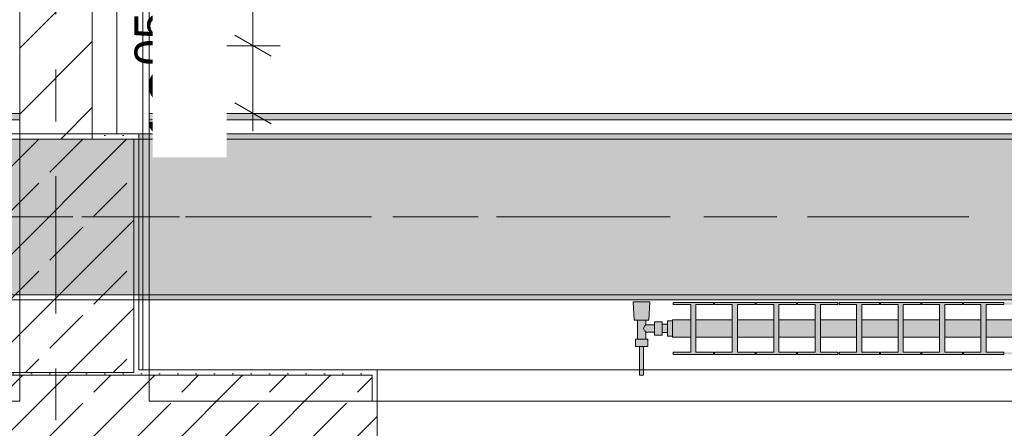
# Model space of a CAD drawing. Header units: metres. Extents: x -3.6 to 85.2, y -11 to 16.8.
# Tile 447 of 508: x 54.46 to 56.36, y 0.142 to 0.93. Entities that reach past the tile are written whole.
import ezdxf

# ---------------------------------------------------------------- set-up
doc = ezdxf.new("R2010")
doc.units = ezdxf.units.M
doc.header["$MEASUREMENT"] = 0
for name, pattern in [('Achse', [0.2, 0.1, -0.05, 0, -0.05]), ('Strichlinie doppelt', [0.546806, 0.264583, -0.105833, 0.070556, -0.105833]), ('Wipeout_Contour', [1, 0, -1])]:
    doc.linetypes.add(name, pattern=pattern)
for name, color, linetype in [('154 - Bemaßung_ Beschriftung.Ausbau - Deckenspiegel', 7, 'Continuous'), ('451 - Universal.Achsen Raster', 7, 'Continuous'), ('604 - Struktur.Wand Aussen', 7, 'Continuous'), ('605 - Struktur.Wand Innen', 7, 'Continuous'), ('607 - Struktur.Stütze', 7, 'Continuous'), ('608 - Struktur.Träger', 7, 'Continuous'), ('801 - HKLSE.Heizung_ Klima_ Lüftung', 7, 'Continuous'), ('Neubau_606 - Struktur.Wand Innen Ausbau', 7, 'Continuous'), ('Neubau_651 - Abdeckung.Decke abgehängt_ bekleidet', 7, 'Continuous'), ('Neubau_653 - Abdeckung.TB Verkofferung', 7, 'Continuous')]:
    doc.layers.add(name, color=color, linetype=linetype)
doc.styles.add('ERSTELLTER_STIL_2', font='txt')
doc.dimstyles.new('ERSTELLTER_STIL__3', dxfattribs={"dimtxt": 0.1, "dimasz": 0.0532, "dimexe": 0.18, "dimexo": 0.0625, "dimgap": 0, "dimtad": 1, "dimzin": 0, "dimdsep": 46, "dimtxsty": 'ERSTELLTER_STIL_2', "dimblk": 'ARROWHEAD_2', "dimblk1": 'ARROWHEAD_2', "dimblk2": 'ARROWHEAD_2', "dimcen": 0.09, "dimse1": 1, "dimse2": 1, "dimclrd": 7, "dimclre": 7, "dimclrt": 7, "dimazin": 0, "dimtfac": 1, "dimtdec": 4, "dimtmove": 2, "dimatfit": 3, "dimfxl": 1, "dimtolj": 1, "dimtzin": 0, "dimarcsym": 0})
doc.dimstyles.new('ERSTELLTER_STIL__4', dxfattribs={"dimtxt": 0.1, "dimasz": 0.0532, "dimexe": 0.18, "dimexo": 0.0625, "dimgap": 0, "dimtad": 1, "dimzin": 0, "dimdsep": 46, "dimtxsty": 'ERSTELLTER_STIL_2', "dimblk": 'ARROWHEAD_2', "dimblk1": 'ARROWHEAD_2', "dimblk2": 'ARROWHEAD_2', "dimcen": 0.09, "dimse1": 1, "dimse2": 1, "dimclrd": 7, "dimclre": 7, "dimclrt": 7, "dimazin": 0, "dimtfac": 1, "dimtdec": 4, "dimtmove": 0, "dimatfit": 3, "dimfxl": 1, "dimtolj": 1, "dimtzin": 0, "dimarcsym": 0})
pattern_1 = [(45, (0, 0), (-0.01767767, 0.01767767), [0, -0.025])]
pattern_2 = [(45, (0, 0), (-0.08485281, 0.08485281), []), (45, (-0.04243, 0.04243), (-0.08485281, 0.08485281), [0.09, -0.03])]

# ---------------------------------------------------------------- blocks, each defined once
blk = doc.blocks.new('*D385')
at = {"layer": '154 - Bemaßung_ Beschriftung.Ausbau - Deckenspiegel', "color": 7, "linetype": 'Continuous', "lineweight": 5}
for p, q in [((54.875, 0.9002), (54.945, 0.8598)), ((54.9625, 0.88), (54.8575, 0.88)), ((54.91, 0.7495), (54.91, 0.88)), ((54.875, 0.7697), (54.945, 0.7293)), ((54.9625, 0.7495), (54.8575, 0.7495)), ((54.91, 0.7153), (54.91, 0.7495))]:
    blk.add_line(p, q, dxfattribs=at)
at = {"layer": '154 - Bemaßung_ Beschriftung.Ausbau - Deckenspiegel', "color": 7, "lineweight": 5, "insert": (54.8399, 0.6862), "char_height": 0.1, "attachment_point": 7, "rotation": 90, "style": 'ERSTELLTER_STIL_2'}
blk.add_mtext('\\A1;{\\pql;\\fArial|b0|i0|c0|p38;13\\fArial|b0|i0|c0|p38;\\A1{\\H.66x;\\S05^  ;}}', dxfattribs=at)
at = {"color": 254, "linetype": 'Wipeout_Contour', "lineweight": 0, "ltscale": 219.186469}
blk.add_wipeout([(54.8596, 0.6647), (54.8596, 0.9595), (54.7167, 0.9595), (54.7167, 0.6647)], dxfattribs=at).dxf.layer = '154 - Bemaßung_ Beschriftung.Ausbau - Deckenspiegel'
blk = doc.blocks.new('ARROWHEAD_2')
at = {"color": 0, "linetype": 'Continuous', "lineweight": 0}
for p, q in [((-0.378, -0.655), (0.378, 0.655)), ((0, 0), (-1, 0))]:
    blk.add_line(p, q, dxfattribs=at)
blk = doc.blocks.new('*D386')
at = {"layer": '154 - Bemaßung_ Beschriftung.Ausbau - Deckenspiegel', "color": 7, "linetype": 'Continuous', "lineweight": 5}
for p, q in [((54.875, 1.3202), (54.945, 1.2798)), ((54.9625, 1.3), (54.8575, 1.3)), ((54.91, 0.88), (54.91, 1.3)), ((54.875, 0.9002), (54.945, 0.8598)), ((54.9625, 0.88), (54.8575, 0.88))]:
    blk.add_line(p, q, dxfattribs=at)
at = {"color": 254, "linetype": 'Wipeout_Contour', "lineweight": 0, "ltscale": 219.412606}
blk.add_wipeout([(54.9087, 0.9954), (54.9087, 1.1846), (54.7712, 1.1846), (54.7712, 0.9954)], dxfattribs=at).dxf.layer = '154 - Bemaßung_ Beschriftung.Ausbau - Deckenspiegel'
at = {"color": 254, "linetype": 'Wipeout_Contour', "lineweight": 0, "ltscale": 219.186469}
blk.add_wipeout([(54.8596, 0.6647), (54.8596, 0.9595), (54.7167, 0.9595), (54.7167, 0.6647)], dxfattribs=at).dxf.layer = '154 - Bemaßung_ Beschriftung.Ausbau - Deckenspiegel'
at = {"layer": '154 - Bemaßung_ Beschriftung.Ausbau - Deckenspiegel', "color": 7, "lineweight": 5, "insert": (54.89, 1.0141), "char_height": 0.1, "attachment_point": 7, "rotation": 90, "style": 'ERSTELLTER_STIL_2'}
blk.add_mtext('\\A1;{\\pql;\\fArial|b0|i0|c0|p38;42}', dxfattribs=at)

msp = doc.modelspace()

# ---------------------------------------------------------------- hatches: boundary and pattern name
at = {"layer": '604 - Struktur.Wand Aussen', "linetype": 'Continuous', "lineweight": 0, "true_color": 0x000000}
h = msp.add_hatch(dxfattribs=at)
h.set_pattern_fill('Gips_0001', color=18, style=0, pattern_type=2)
h.set_pattern_definition(pattern_1)
h.paths.add_polyline_path([(55.11, 0.255), (55.11, 0.245), (55.14, 0.245), (55.14, 0.255)])
h = msp.add_hatch(dxfattribs=at)
h.set_pattern_fill('Gips_0001', color=18, style=0, pattern_type=2)
h.set_pattern_definition(pattern_1)
h.paths.add_polyline_path([(55.14, 0.255), (55.14, 0.195), (55.15, 0.195), (55.15, 0.255)])
h = msp.add_hatch(dxfattribs=at)
h.set_pattern_fill('Beton__Stahlbeton_0001', color=18, style=0, pattern_type=2)
h.set_pattern_definition(pattern_2)
h.paths.add_polyline_path([(55.14, 0.245), (55.11, 0.245), (55.11, 0.005), (55.11, 0.005), (55.11, 0.125), (55.14, 0.125), (55.15, 0.125), (55.15, 0.195), (55.14, 0.195)])
at = {"layer": '605 - Struktur.Wand Innen', "linetype": 'Continuous', "lineweight": 0, "true_color": 0x000000}
h = msp.add_hatch(dxfattribs=at)
h.set_pattern_fill('Gips_0001', color=18, style=0, pattern_type=2)
h.set_pattern_definition(pattern_1)
h.paths.add_polyline_path([(55.11, 0.255), (54.69, 0.255), (54.69, 0.245), (55.11, 0.245)])
h = msp.add_hatch(dxfattribs=at)
h.set_pattern_fill('Beton__Stahlbeton_0001', color=18, style=0, pattern_type=2)
h.set_pattern_definition(pattern_2)
h.paths.add_polyline_path([(53.95, 0.005), (55.11, 0.005), (55.11, 0.245), (53.95, 0.245)])
at = {"layer": '607 - Struktur.Stütze', "linetype": 'Continuous', "lineweight": 0, "true_color": 0x000000}
h = msp.add_hatch(dxfattribs=at)
h.set_pattern_fill('Gips_0001', color=18, style=0, pattern_type=2)
h.set_pattern_definition(pattern_1)
h.paths.add_polyline_path([(54.6, 0.7), (54.68, 0.7), (54.68, 0.255), (54.69, 0.255), (54.69, 0.71), (54.6, 0.71)])
h = msp.add_hatch(dxfattribs=at)
h.set_pattern_fill('Beton__Stahlbeton_0001', color=18, style=0, pattern_type=2)
h.set_pattern_definition(pattern_2)
h.paths.add_polyline_path([(54.38, 0.25), (54.68, 0.25), (54.68, 0.7), (54.38, 0.7)])
h = msp.add_hatch(dxfattribs=at)
h.set_pattern_fill('Gips_0001', color=18, style=0, pattern_type=2)
h.set_pattern_definition(pattern_1)
h.paths.add_polyline_path([(54.37, 0.255), (54.37, 0.245), (54.69, 0.245), (54.69, 0.255), (54.68, 0.255), (54.68, 0.25), (54.38, 0.25), (54.38, 0.255)])
at = {"layer": '608 - Struktur.Träger', "linetype": 'Continuous', "lineweight": 0, "true_color": 0x000000}
h = msp.add_hatch(dxfattribs=at)
h.set_pattern_fill('Gips_0001', color=18, style=0, pattern_type=2)
h.set_pattern_definition(pattern_1)
h.paths.add_polyline_path([(54.69, 0.71), (54.69, 0.7), (57.97, 0.7), (57.97, 0.71)])
h = msp.add_hatch(dxfattribs=at)
h.set_pattern_fill('Gips_0001', color=18, style=0, pattern_type=2)
h.set_pattern_definition(pattern_1)
h.paths.add_polyline_path([(54.69, 0.4), (54.69, 0.39), (57.97, 0.39), (57.97, 0.4)])
at = {"layer": '801 - HKLSE.Heizung_ Klima_ Lüftung', "linetype": 'Continuous', "lineweight": 0, "true_color": 0x3a3a3a}
for points in [[(55.72, 0.3497), (55.71, 0.3497), (55.71, 0.343), (55.7, 0.343), (55.7, 0.348), (55.685, 0.348), (55.685, 0.342), (55.668, 0.342), (55.668, 0.351), (55.674, 0.351), (55.676, 0.386), (55.644, 0.386), (55.646, 0.351), (55.652, 0.351), (55.652, 0.314), (55.648, 0.314), (55.648, 0.3), (55.656, 0.3), (55.656, 0.245), (55.664, 0.245), (55.664, 0.3), (55.672, 0.3), (55.672, 0.314), (55.668, 0.314), (55.668, 0.328), (55.685, 0.328), (55.685, 0.322), (55.7, 0.322), (55.7, 0.327), (55.71, 0.327), (55.71, 0.3203), (55.72, 0.3203)], [(55.72, 0.3183), (55.755, 0.3183), (55.755, 0.2892), (55.721, 0.2892), (55.721, 0.285), (55.799, 0.285), (55.799, 0.2892), (55.765, 0.2892), (55.765, 0.3183), (55.835, 0.3183), (55.835, 0.2892), (55.801, 0.2892), (55.801, 0.285), (55.879, 0.285), (55.879, 0.2892), (55.845, 0.2892), (55.845, 0.3183), (55.915, 0.3183), (55.915, 0.2892), (55.881, 0.2892), (55.881, 0.285), (55.959, 0.285), (55.959, 0.2892), (55.925, 0.2892), (55.925, 0.3183), (55.995, 0.3183), (55.995, 0.2892), (55.961, 0.2892), (55.961, 0.285), (56.039, 0.285), (56.039, 0.2892), (56.005, 0.2892), (56.005, 0.3183), (56.075, 0.3183), (56.075, 0.2892), (56.041, 0.2892), (56.041, 0.285), (56.119, 0.285), (56.119, 0.2892), (56.085, 0.2892), (56.085, 0.3183), (56.155, 0.3183), (56.155, 0.2892), (56.121, 0.2892), (56.121, 0.285), (56.199, 0.285), (56.199, 0.2892), (56.165, 0.2892), (56.165, 0.3183), (56.235, 0.3183), (56.235, 0.2892), (56.201, 0.2892), (56.201, 0.285), (56.279, 0.285), (56.279, 0.2892), (56.245, 0.2892), (56.245, 0.3183), (56.315, 0.3183), (56.315, 0.2892), (56.281, 0.2892), (56.281, 0.285), (56.359, 0.285), (56.359, 0.2892), (56.325, 0.2892), (56.325, 0.3183), (56.395, 0.3183), (56.395, 0.2892), (56.361, 0.2892), (56.361, 0.285), (56.439, 0.285), (56.439, 0.2892), (56.405, 0.2892), (56.405, 0.3183), (56.475, 0.3183), (56.475, 0.2892), (56.441, 0.2892), (56.441, 0.285), (56.519, 0.285), (56.519, 0.2892), (56.485, 0.2892), (56.485, 0.3183), (56.555, 0.3183), (56.555, 0.2892), (56.521, 0.2892), (56.521, 0.285), (56.599, 0.285), (56.599, 0.2892), (56.565, 0.2892), (56.565, 0.3183), (56.635, 0.3183), (56.635, 0.2892), (56.601, 0.2892), (56.601, 0.285), (56.679, 0.285), (56.679, 0.2892), (56.645, 0.2892), (56.645, 0.3183), (56.715, 0.3183), (56.715, 0.2892), (56.681, 0.2892), (56.681, 0.285), (56.759, 0.285), (56.759, 0.2892), (56.725, 0.2892), (56.725, 0.3183), (56.795, 0.3183), (56.795, 0.2892), (56.761, 0.2892), (56.761, 0.285), (56.839, 0.285), (56.839, 0.2892), (56.805, 0.2892), (56.805, 0.3183), (56.875, 0.3183), (56.875, 0.2892), (56.841, 0.2892), (56.841, 0.285), (56.919, 0.285), (56.919, 0.2892), (56.885, 0.2892), (56.885, 0.3183), (56.92, 0.3183), (56.92, 0.3517), (56.885, 0.3517), (56.885, 0.3808), (56.919, 0.3808), (56.919, 0.385), (56.841, 0.385), (56.841, 0.3808), (56.875, 0.3808), (56.875, 0.3517), (56.805, 0.3517), (56.805, 0.3808), (56.839, 0.3808), (56.839, 0.385), (56.761, 0.385), (56.761, 0.3808), (56.795, 0.3808), (56.795, 0.3517), (56.725, 0.3517), (56.725, 0.3808), (56.759, 0.3808), (56.759, 0.385), (56.681, 0.385), (56.681, 0.3808), (56.715, 0.3808), (56.715, 0.3517), (56.645, 0.3517), (56.645, 0.3808), (56.679, 0.3808), (56.679, 0.385), (56.601, 0.385), (56.601, 0.3808), (56.635, 0.3808), (56.635, 0.3517), (56.565, 0.3517), (56.565, 0.3808), (56.599, 0.3808), (56.599, 0.385), (56.521, 0.385), (56.521, 0.3808), (56.555, 0.3808), (56.555, 0.3517), (56.485, 0.3517), (56.485, 0.3808), (56.519, 0.3808), (56.519, 0.385), (56.441, 0.385), (56.441, 0.3808), (56.475, 0.3808), (56.475, 0.3517), (56.405, 0.3517), (56.405, 0.3808), (56.439, 0.3808), (56.439, 0.385), (56.361, 0.385), (56.361, 0.3808), (56.395, 0.3808), (56.395, 0.3517), (56.325, 0.3517), (56.325, 0.3808), (56.359, 0.3808), (56.359, 0.385), (56.281, 0.385), (56.281, 0.3808), (56.315, 0.3808), (56.315, 0.3517), (56.245, 0.3517), (56.245, 0.3808), (56.279, 0.3808), (56.279, 0.385), (56.201, 0.385), (56.201, 0.3808), (56.235, 0.3808), (56.235, 0.3517), (56.165, 0.3517), (56.165, 0.3808), (56.199, 0.3808), (56.199, 0.385), (56.121, 0.385), (56.121, 0.3808), (56.155, 0.3808), (56.155, 0.3517), (56.085, 0.3517), (56.085, 0.3808), (56.119, 0.3808), (56.119, 0.385), (56.041, 0.385), (56.041, 0.3808), (56.075, 0.3808), (56.075, 0.3517), (56.005, 0.3517), (56.005, 0.3808), (56.039, 0.3808), (56.039, 0.385), (55.961, 0.385), (55.961, 0.3808), (55.995, 0.3808), (55.995, 0.3517), (55.925, 0.3517), (55.925, 0.3808), (55.959, 0.3808), (55.959, 0.385), (55.881, 0.385), (55.881, 0.3808), (55.915, 0.3808), (55.915, 0.3517), (55.845, 0.3517), (55.845, 0.3808), (55.879, 0.3808), (55.879, 0.385), (55.801, 0.385), (55.801, 0.3808), (55.835, 0.3808), (55.835, 0.3517), (55.765, 0.3517), (55.765, 0.3808), (55.799, 0.3808), (55.799, 0.385), (55.721, 0.385), (55.721, 0.3808), (55.755, 0.3808), (55.755, 0.3517), (55.72, 0.3517)]]:
    msp.add_hatch(color=250, dxfattribs=at).paths.add_polyline_path(points)
at = {"layer": 'Neubau_606 - Struktur.Wand Innen Ausbau', "linetype": 'Continuous', "lineweight": 0, "true_color": 0x000000}
h = msp.add_hatch(dxfattribs=at)
h.set_pattern_fill('Gips_0001', color=18, style=0, pattern_type=2)
h.set_pattern_definition(pattern_1)
h.paths.add_polyline_path([(54.6975, 0.9975), (54.6975, 0.255), (54.71, 0.255), (54.71, 0.9975)])
at = {"layer": 'Neubau_653 - Abdeckung.TB Verkofferung', "linetype": 'Continuous', "lineweight": 0, "true_color": 0x000000}
h = msp.add_hatch(dxfattribs=at)
h.set_pattern_fill('Gips_0001', color=18, style=0, pattern_type=2)
h.set_pattern_definition(pattern_1)
h.paths.add_polyline_path([(51.89, 0.737), (54.46, 0.737), (54.46, 0.7495), (51.89, 0.7495)])
h = msp.add_hatch(dxfattribs=at)
h.set_pattern_fill('Gips_0001', color=18, style=0, pattern_type=2)
h.set_pattern_definition(pattern_1)
h.paths.add_polyline_path([(54.71, 0.737), (58.06, 0.737), (58.06, 0.7495), (54.71, 0.7495)])

# ---------------------------------------------------------------- linework, layer by layer
at = {"layer": '451 - Universal.Achsen Raster', "color": 160, "linetype": 'Strichlinie doppelt', "lineweight": 9, "true_color": 0x3232ff}
msp.add_line((64.935, 0.55), (-3.175, 0.55), dxfattribs=at)
at = {"layer": '604 - Struktur.Wand Aussen', "color": 7, "linetype": 'Continuous', "lineweight": 5}
for p, q in [((55.14, 0.255), (55.15, 0.255)), ((55.15, 0.245), (55.15, 0.255)), ((55.15, 0.195), (55.15, 0.245)), ((55.14, 0.195), (55.15, 0.195))]:
    msp.add_line(p, q, dxfattribs=at)
at = {"layer": '604 - Struktur.Wand Aussen', "color": 7, "linetype": 'Continuous', "lineweight": 13}
for p, q in [((57.55, 0.255), (55.15, 0.255)), ((55.14, 0.245), (55.11, 0.245)), ((55.14, 0.245), (55.14, 0.195)), ((55.15, 0.125), (55.15, 0.195))]:
    msp.add_line(p, q, dxfattribs=at)
at = {"layer": '604 - Struktur.Wand Aussen', "color": 7, "linetype": 'Continuous', "lineweight": 5, "flags": 128}
msp.add_lwpolyline([(55.14, 0.255), (55.11, 0.255)], dxfattribs=at)
at = {"layer": '605 - Struktur.Wand Innen', "color": 7, "linetype": 'Continuous', "lineweight": 13}
msp.add_line((55.11, 0.245), (53.95, 0.245), dxfattribs=at)
at = {"layer": '605 - Struktur.Wand Innen', "color": 7, "linetype": 'Continuous', "lineweight": 5, "flags": 128}
msp.add_lwpolyline([(55.11, 0.255), (54.69, 0.255)], dxfattribs=at)
at = {"layer": '607 - Struktur.Stütze', "color": 7, "linetype": 'Continuous', "lineweight": 5, "flags": 128}
msp.add_lwpolyline([(54.69, 0.255), (54.69, 0.71), (54.6, 0.71)], dxfattribs=at)
at = {"layer": '607 - Struktur.Stütze', "color": 7, "linetype": 'Continuous', "lineweight": 13, "flags": 128}
msp.add_lwpolyline([(54.38, 0.25), (54.68, 0.25), (54.68, 0.7), (54.38, 0.7)], close=True, dxfattribs=at)
at = {"layer": '608 - Struktur.Träger', "color": 7, "linetype": 'Continuous', "lineweight": 5}
for p, q in [((54.69, 0.71), (54.69, 0.7)), ((57.97, 0.71), (54.69, 0.71)), ((54.69, 0.4), (54.69, 0.39)), ((57.97, 0.39), (54.69, 0.39))]:
    msp.add_line(p, q, dxfattribs=at)
at = {"layer": '608 - Struktur.Träger', "color": 7, "linetype": 'Continuous', "lineweight": 13}
for p, q in [((57.97, 0.7), (54.69, 0.7)), ((0.38, 0.39), (61.88, 0.39))]:
    msp.add_line(p, q, dxfattribs=at)
at = {"layer": '608 - Struktur.Träger', "color": 7, "linetype": 'Achse', "lineweight": 9}
msp.add_line((0.38, 0.55), (61.88, 0.55), dxfattribs=at)
at = {"layer": '608 - Struktur.Träger', "color": 7, "linetype": 'Continuous', "lineweight": 13, "flags": 128}
msp.add_lwpolyline([(61.88, 0.4), (61.57, 0.4), (58.29, 0.4), (57.97, 0.4), (54.69, 0.4), (54.37, 0.4), (51.97, 0.4), (51.8, 0.4), (51.09, 0.4), (50.77, 0.4), (47.49, 0.4), (47.17, 0.4), (43.89, 0.4), (43.57, 0.4), (40.29, 0.4), (39.97, 0.4), (36.69, 0.4), (36.37, 0.4), (33.09, 0.4), (32.77, 0.4), (29.49, 0.4)], dxfattribs=at)
at = {"layer": '801 - HKLSE.Heizung_ Klima_ Lüftung', "color": 7, "linetype": 'Continuous', "lineweight": 5, "true_color": 0xebebeb}
for p, q in [((55.6487, 0.386), (55.644, 0.386)), ((55.644, 0.386), (55.6487, 0.386)), ((55.646, 0.351), (55.644, 0.386)), ((55.66, 0.386), (55.6487, 0.386)), ((55.6487, 0.386), (55.66, 0.386)), ((55.6713, 0.386), (55.66, 0.386)), ((55.66, 0.386), (55.6713, 0.386)), ((55.6713, 0.386), (55.676, 0.386)), ((55.676, 0.386), (55.6713, 0.386)), ((55.674, 0.351), (55.676, 0.386)), ((55.721, 0.385), (55.799, 0.385)), ((55.721, 0.3808), (55.721, 0.385)), ((55.721, 0.385), (55.799, 0.385)), ((55.721, 0.3808), (55.721, 0.385)), ((55.755, 0.3808), (55.721, 0.3808)), ((55.755, 0.2892), (55.755, 0.3808)), ((55.799, 0.3808), (55.765, 0.3808)), ((55.765, 0.3808), (55.765, 0.2892)), ((55.799, 0.385), (55.799, 0.3808)), ((55.801, 0.385), (55.879, 0.385)), ((55.801, 0.3808), (55.801, 0.385)), ((55.801, 0.385), (55.879, 0.385)), ((55.801, 0.3808), (55.801, 0.385)), ((55.835, 0.3808), (55.801, 0.3808)), ((55.835, 0.2892), (55.835, 0.3808)), ((55.879, 0.3808), (55.845, 0.3808)), ((55.845, 0.3808), (55.845, 0.2892)), ((55.879, 0.385), (55.879, 0.3808)), ((55.879, 0.385), (55.879, 0.3808)), ((55.881, 0.385), (55.959, 0.385)), ((55.881, 0.385), (55.959, 0.385)), ((55.881, 0.3808), (55.881, 0.385)), ((55.915, 0.3808), (55.881, 0.3808)), ((55.915, 0.2892), (55.915, 0.3808)), ((55.959, 0.3808), (55.925, 0.3808)), ((55.925, 0.3808), (55.925, 0.2892)), ((55.959, 0.385), (55.959, 0.3808)), ((55.959, 0.385), (55.959, 0.3808)), ((55.961, 0.385), (56.039, 0.385)), ((55.961, 0.385), (56.039, 0.385)), ((55.961, 0.3808), (55.961, 0.385)), ((55.995, 0.3808), (55.961, 0.3808)), ((55.995, 0.2892), (55.995, 0.3808)), ((56.039, 0.3808), (56.005, 0.3808)), ((56.005, 0.3808), (56.005, 0.2892)), ((56.039, 0.385), (56.039, 0.3808)), ((56.041, 0.385), (56.119, 0.385)), ((56.041, 0.3808), (56.041, 0.385)), ((56.041, 0.385), (56.119, 0.385)), ((56.041, 0.3808), (56.041, 0.385)), ((56.075, 0.3808), (56.041, 0.3808)), ((56.075, 0.2892), (56.075, 0.3808)), ((56.119, 0.3808), (56.085, 0.3808)), ((56.085, 0.3808), (56.085, 0.2892)), ((56.119, 0.385), (56.119, 0.3808)), ((56.119, 0.385), (56.119, 0.3808)), ((56.121, 0.385), (56.199, 0.385)), ((56.121, 0.385), (56.199, 0.385)), ((56.121, 0.3808), (56.121, 0.385)), ((56.155, 0.3808), (56.121, 0.3808)), ((56.155, 0.2892), (56.155, 0.3808)), ((56.199, 0.3808), (56.165, 0.3808)), ((56.165, 0.3808), (56.165, 0.2892)), ((56.199, 0.385), (56.199, 0.3808)), ((56.201, 0.385), (56.279, 0.385)), ((56.201, 0.3808), (56.201, 0.385)), ((56.201, 0.385), (56.279, 0.385)), ((56.201, 0.3808), (56.201, 0.385)), ((56.235, 0.3808), (56.201, 0.3808)), ((56.235, 0.2892), (56.235, 0.3808)), ((56.279, 0.3808), (56.245, 0.3808)), ((56.245, 0.3808), (56.245, 0.2892)), ((56.279, 0.385), (56.279, 0.3808)), ((56.281, 0.385), (56.359, 0.385)), ((56.281, 0.385), (56.359, 0.385)), ((56.281, 0.3808), (56.281, 0.385)), ((56.315, 0.3808), (56.281, 0.3808)), ((56.315, 0.2892), (56.315, 0.3808)), ((56.359, 0.3808), (56.325, 0.3808)), ((56.325, 0.3808), (56.325, 0.2892)), ((56.359, 0.385), (56.359, 0.3808)), ((56.359, 0.385), (56.359, 0.3808)), ((55.6501, 0.351), (55.646, 0.351)), ((55.66, 0.351), (55.6501, 0.351)), ((55.652, 0.314), (55.652, 0.351)), ((55.6699, 0.351), (55.66, 0.351)), ((55.6663, 0.3399), (55.668, 0.342)), ((55.668, 0.342), (55.668, 0.351)), ((55.668, 0.342), (55.685, 0.342)), ((55.674, 0.351), (55.6699, 0.351)), ((55.685, 0.3415), (55.685, 0.348)), ((55.685, 0.348), (55.7, 0.348)), ((55.7, 0.3415), (55.7, 0.348)), ((55.7, 0.343), (55.71, 0.343)), ((55.71, 0.335), (55.71, 0.3497)), ((55.71, 0.3497), (55.72, 0.3497)), ((55.71, 0.3497), (55.72, 0.3497)), ((55.71, 0.335), (55.71, 0.3497)), ((55.71, 0.3497), (55.72, 0.3497)), ((55.71, 0.3497), (55.72, 0.3497)), ((55.71, 0.3407), (55.71, 0.343)), ((55.72, 0.3468), (55.72, 0.3517)), ((55.72, 0.3517), (55.755, 0.3517)), ((55.72, 0.335), (55.72, 0.3468)), ((55.765, 0.3517), (55.835, 0.3517)), ((55.845, 0.3517), (55.915, 0.3517)), ((55.925, 0.3517), (55.995, 0.3517)), ((56.005, 0.3517), (56.075, 0.3517)), ((56.085, 0.3517), (56.155, 0.3517)), ((56.165, 0.3517), (56.235, 0.3517)), ((56.245, 0.3517), (56.315, 0.3517)), ((56.325, 0.3517), (56.395, 0.3517)), ((55.6639, 0.335), (55.6653, 0.3379)), ((55.6653, 0.3321), (55.6639, 0.335)), ((55.6658, 0.3389), (55.6663, 0.3399)), ((55.6663, 0.3301), (55.6658, 0.3311)), ((55.668, 0.328), (55.6663, 0.3301)), ((55.668, 0.314), (55.668, 0.328)), ((55.668, 0.328), (55.685, 0.328)), ((55.685, 0.3285), (55.685, 0.3415)), ((55.685, 0.322), (55.685, 0.3285)), ((55.7, 0.3285), (55.7, 0.3415)), ((55.7, 0.322), (55.7, 0.3285)), ((55.7, 0.327), (55.71, 0.327)), ((55.71, 0.335), (55.71, 0.3407)), ((55.71, 0.3203), (55.71, 0.335)), ((55.71, 0.3203), (55.71, 0.335)), ((55.71, 0.3293), (55.71, 0.335)), ((55.71, 0.327), (55.71, 0.3293)), ((55.72, 0.3232), (55.72, 0.335)), ((55.72, 0.3183), (55.72, 0.3232)), ((55.654, 0.314), (55.648, 0.314)), ((55.648, 0.3), (55.648, 0.314)), ((55.666, 0.314), (55.654, 0.314)), ((55.672, 0.314), (55.666, 0.314)), ((55.672, 0.3), (55.672, 0.314)), ((55.685, 0.322), (55.7, 0.322)), ((55.71, 0.3203), (55.72, 0.3203)), ((55.71, 0.3203), (55.72, 0.3203)), ((55.72, 0.3183), (55.755, 0.3183)), ((55.765, 0.3183), (55.835, 0.3183)), ((55.845, 0.3183), (55.915, 0.3183)), ((55.925, 0.3183), (55.995, 0.3183)), ((56.005, 0.3183), (56.075, 0.3183)), ((56.085, 0.3183), (56.155, 0.3183)), ((56.165, 0.3183), (56.235, 0.3183)), ((56.245, 0.3183), (56.315, 0.3183)), ((56.325, 0.3183), (56.395, 0.3183)), ((55.654, 0.3), (55.648, 0.3)), ((55.666, 0.3), (55.654, 0.3)), ((55.656, 0.245), (55.656, 0.3)), ((55.6572, 0.3), (55.656, 0.3)), ((55.66, 0.3), (55.6572, 0.3)), ((55.6628, 0.3), (55.66, 0.3)), ((55.664, 0.3), (55.6628, 0.3)), ((55.664, 0.245), (55.664, 0.3)), ((55.672, 0.3), (55.666, 0.3)), ((55.721, 0.285), (55.721, 0.2892)), ((55.721, 0.285), (55.721, 0.2892)), ((55.721, 0.2892), (55.755, 0.2892)), ((55.799, 0.285), (55.721, 0.285)), ((55.765, 0.2892), (55.799, 0.2892)), ((55.799, 0.2892), (55.799, 0.285)), ((55.801, 0.285), (55.801, 0.2892)), ((55.801, 0.285), (55.801, 0.2892)), ((55.801, 0.2892), (55.835, 0.2892)), ((55.879, 0.285), (55.801, 0.285)), ((55.845, 0.2892), (55.879, 0.2892)), ((55.879, 0.2892), (55.879, 0.285)), ((55.879, 0.2892), (55.879, 0.285)), ((55.881, 0.285), (55.881, 0.2892)), ((55.881, 0.2892), (55.915, 0.2892)), ((55.959, 0.285), (55.881, 0.285)), ((55.925, 0.2892), (55.959, 0.2892)), ((55.959, 0.2892), (55.959, 0.285)), ((55.959, 0.2892), (55.959, 0.285)), ((55.961, 0.285), (55.961, 0.2892)), ((55.961, 0.2892), (55.995, 0.2892)), ((56.039, 0.285), (55.961, 0.285)), ((56.005, 0.2892), (56.039, 0.2892)), ((56.039, 0.2892), (56.039, 0.285)), ((56.041, 0.285), (56.041, 0.2892)), ((56.041, 0.285), (56.041, 0.2892)), ((56.041, 0.2892), (56.075, 0.2892)), ((56.119, 0.285), (56.041, 0.285)), ((56.085, 0.2892), (56.119, 0.2892)), ((56.119, 0.2892), (56.119, 0.285)), ((56.119, 0.2892), (56.119, 0.285)), ((56.121, 0.285), (56.121, 0.2892)), ((56.121, 0.2892), (56.155, 0.2892)), ((56.199, 0.285), (56.121, 0.285)), ((56.165, 0.2892), (56.199, 0.2892)), ((56.199, 0.2892), (56.199, 0.285)), ((56.201, 0.285), (56.201, 0.2892)), ((56.201, 0.285), (56.201, 0.2892)), ((56.201, 0.2892), (56.235, 0.2892)), ((56.279, 0.285), (56.201, 0.285)), ((56.245, 0.2892), (56.279, 0.2892)), ((56.279, 0.2892), (56.279, 0.285)), ((56.281, 0.285), (56.281, 0.2892)), ((56.281, 0.2892), (56.315, 0.2892)), ((56.359, 0.285), (56.281, 0.285)), ((56.325, 0.2892), (56.359, 0.2892)), ((56.359, 0.2892), (56.359, 0.285)), ((56.359, 0.2892), (56.359, 0.285)), ((55.6572, 0.245), (55.656, 0.245)), ((55.66, 0.245), (55.6572, 0.245)), ((55.6628, 0.245), (55.66, 0.245)), ((55.664, 0.245), (55.6628, 0.245))]:
    msp.add_line(p, q, dxfattribs=at)
at = {"layer": 'Neubau_606 - Struktur.Wand Innen Ausbau', "color": 1, "linetype": 'Continuous', "lineweight": 5}
msp.add_line((54.6975, 0.255), (54.6975, 0.9475), dxfattribs=at)
at = {"layer": 'Neubau_606 - Struktur.Wand Innen Ausbau', "color": 1, "linetype": 'Continuous', "lineweight": 5, "flags": 128}
for points in [[(54.71, 0.255), (54.71, 1.01)], [(54.6475, 0.9475), (54.6475, 0.71)]]:
    msp.add_lwpolyline(points, dxfattribs=at)
at = {"layer": 'Neubau_653 - Abdeckung.TB Verkofferung', "color": 1, "linetype": 'Continuous', "lineweight": 9}
for p, q in [((51.89, 0.7495), (54.46, 0.7495)), ((54.46, 0.195), (54.46, 0.7495)), ((54.71, 0.7495), (62.025, 0.7495)), ((54.71, 0.195), (54.71, 0.7495)), ((51.89, 0.195), (54.46, 0.195)), ((54.71, 0.195), (62.025, 0.195))]:
    msp.add_line(p, q, dxfattribs=at)
at = {"layer": 'Neubau_653 - Abdeckung.TB Verkofferung', "color": 1, "linetype": 'Continuous', "lineweight": 5}
for p, q in [((54.46, 0.7495), (51.89, 0.7495)), ((58.06, 0.7495), (54.71, 0.7495)), ((54.46, 0.737), (51.89, 0.737)), ((58.06, 0.737), (54.71, 0.737)), ((54.46, 0.71), (51.89, 0.71)), ((58.06, 0.71), (54.71, 0.71))]:
    msp.add_line(p, q, dxfattribs=at)
at = {"layer": 'Neubau_653 - Abdeckung.TB Verkofferung', "color": 1, "linetype": 'Continuous', "lineweight": 5, "flags": 128}
for points in [[(54.46, 0.7495), (54.46, 0.737), (54.46, 0.71)], [(54.71, 0.7495), (54.71, 0.737), (54.71, 0.71)]]:
    msp.add_lwpolyline(points, dxfattribs=at)

# ---------------------------------------------------------------- next in the draw order: wipeouts: each hides what was drawn before it
at = {"color": 254, "linetype": 'Wipeout_Contour', "lineweight": 0, "ltscale": 218.60964}
msp.add_wipeout([(54.6, 5.1), (54.46, 5.1), (54.46, 0.7), (54.6, 0.7)], dxfattribs=at).dxf.layer = '605 - Struktur.Wand Innen'

# ---------------------------------------------------------------- next in the draw order: hatches: boundary and pattern name
at = {"layer": '605 - Struktur.Wand Innen', "linetype": 'Continuous', "lineweight": 0, "true_color": 0x000000}
h = msp.add_hatch(dxfattribs=at)
h.set_pattern_fill('MW_Ziegel_0001', color=18, style=0, pattern_type=2)
h.set_pattern_definition([(45, (0, 0), (-0.06363961, 0.06363961), [])])
h.paths.add_polyline_path([(54.6, 5.1), (54.46, 5.1), (54.46, 0.7), (54.6, 0.7)])
at = {"layer": '608 - Struktur.Träger', "linetype": 'Continuous', "lineweight": 0, "true_color": 0x000000}
h = msp.add_hatch(dxfattribs=at)
h.set_pattern_fill('Beton__Stahlbeton_0001', color=18, style=0, pattern_type=2)
h.set_pattern_definition(pattern_2)
h.paths.add_polyline_path([(0.69, 0.7), (0.38, 0.7), (0.38, 0.4), (0.69, 0.4), (3.97, 0.4), (4.29, 0.4), (7.57, 0.4), (7.89, 0.4), (11.17, 0.4), (11.49, 0.4), (14.77, 0.4), (15.09, 0.4), (18.37, 0.4), (18.69, 0.4), (21.97, 0.4), (22.29, 0.4), (25.57, 0.4), (25.89, 0.4), (29.17, 0.4), (29.49, 0.4), (32.77, 0.4), (33.09, 0.4), (36.37, 0.4), (36.69, 0.4), (39.97, 0.4), (40.29, 0.4), (43.57, 0.4), (43.89, 0.4), (47.17, 0.4), (47.49, 0.4), (50.77, 0.4), (51.09, 0.4), (51.8, 0.4), (51.97, 0.4), (54.37, 0.4), (54.69, 0.4), (57.97, 0.4), (58.29, 0.4), (61.57, 0.4), (61.88, 0.4), (61.88, 0.7), (61.57, 0.7), (58.29, 0.7), (57.97, 0.7), (54.69, 0.7), (54.37, 0.7), (51.97, 0.7), (51.8, 0.7), (51.09, 0.7), (50.77, 0.7), (47.49, 0.7), (47.16, 0.7), (43.89, 0.7), (43.57, 0.7), (40.29, 0.7), (39.935, 0.7), (36.69, 0.7), (36.37, 0.7), (33.09, 0.7), (32.77, 0.7), (29.49, 0.7), (29.17, 0.7), (25.89, 0.7), (25.57, 0.7), (22.29, 0.7), (21.97, 0.7), (18.69, 0.7), (18.37, 0.7), (15.09, 0.7), (14.77, 0.7), (11.49, 0.7), (11.17, 0.7), (7.89, 0.7), (7.57, 0.7), (4.29, 0.7), (3.97, 0.7)])

# ---------------------------------------------------------------- next in the draw order: linework, layer by layer
at = {"layer": '605 - Struktur.Wand Innen', "color": 7, "linetype": 'Continuous', "lineweight": 18, "flags": 128}
for points in [[(54.46, 5.1), (54.46, 0.7)], [(54.6, 0.7), (54.6, 5.1)]]:
    msp.add_lwpolyline(points, dxfattribs=at)
at = {"layer": '608 - Struktur.Träger', "color": 7, "linetype": 'Continuous', "lineweight": 13}
for p, q in [((0.38, 0.71), (61.88, 0.71)), ((54.69, 0.7), (54.37, 0.7))]:
    msp.add_line(p, q, dxfattribs=at)
at = {"layer": 'Neubau_651 - Abdeckung.Decke abgehängt_ bekleidet', "color": 1, "linetype": 'Achse', "lineweight": 35}
msp.add_line((51.89, 0.88), (54.46, 0.88), dxfattribs=at)

# ---------------------------------------------------------------- next in the draw order: dimensions: what is measured, and where the dimension line sits
at = {"layer": '154 - Bemaßung_ Beschriftung.Ausbau - Deckenspiegel', "color": 7, "linetype": 'Continuous', "lineweight": 5}
dim = msp.add_linear_dim(base=(54.91, 0.88), p1=(54.46, 0.7495), p2=(54.46, 0.88), angle=90, dimstyle='ERSTELLTER_STIL__3', dxfattribs=at)
dim.commit()
dim.dimension.update_dxf_attribs({"geometry": '*D385', "text_midpoint": (54.7881, 0.9356), "dimtype": 160, "text_rotation": 90})

# ---------------------------------------------------------------- next in the draw order: dimensions: what is measured, and where the dimension line sits
dim = msp.add_linear_dim(base=(54.91, 1.3), p1=(54.46, 0.88), p2=(54.46, 1.3), angle=90, dimstyle='ERSTELLTER_STIL__4', dxfattribs=at)
dim.commit()
dim.dimension.update_dxf_attribs({"geometry": '*D386', "text_midpoint": (54.84, 1.0903), "dimtype": 160, "text_rotation": 90})

# ---------------------------------------------------------------- next in the draw order: linework, layer by layer
at = {"layer": '451 - Universal.Achsen Raster', "color": 160, "linetype": 'Strichlinie doppelt', "lineweight": 9, "true_color": 0x3232ff}
msp.add_line((54.53, -10.585), (54.53, 16.355), dxfattribs=at)

doc.saveas('drawing.dxf')
